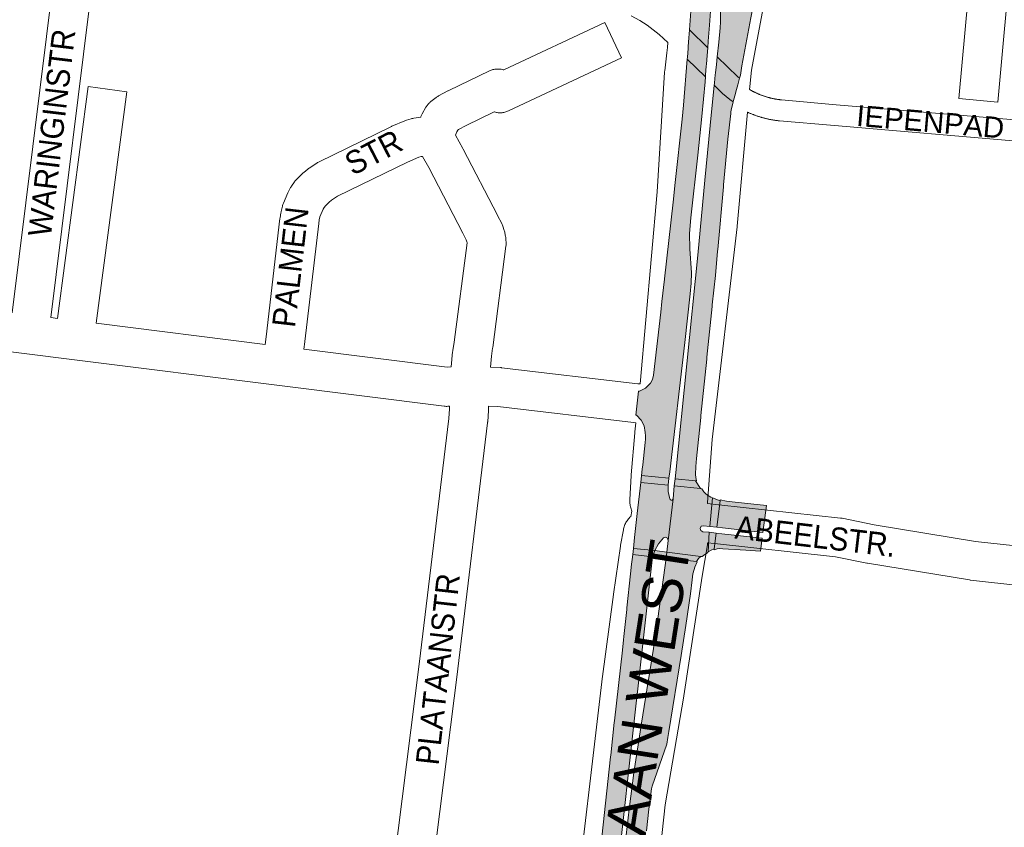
# Paper-space layout 'Layout1' of a CAD drawing. Header units: metres. Extents: x 123097 to 144122, y 392739 to 407589.
# Tile 237 of 510: x 132386 to 132714, y 396534 to 396804. Entities that reach past the tile are written whole.
import ezdxf
from ezdxf.enums import TextEntityAlignment as Align

# ---------------------------------------------------------------- set-up
doc = ezdxf.new("R2010")
doc.units = ezdxf.units.M
doc.header["$MEASUREMENT"] = 0
for name, color, linetype, lineweight in [('gs-anno-wegen algemeen tekst', 7, 'Continuous', 0), ('gs-knt-fietspaden', 7, 'Continuous', 0), ('gs-knt-hoofdweg', 7, 'Continuous', 0), ('gs-knt-wegen algemeen', 7, 'Continuous', 0), ('ir-ARC-asfalt-hoofdwegen-te inspecteren', 5, 'Continuous', 0)]:
    doc.layers.add(name, color=color, linetype=linetype, lineweight=lineweight)
doc.styles.add('Style-Arial', font='arial.ttf')

psp = doc.layouts.get("Layout1")

# ---------------------------------------------------------------- hatches: boundary and pattern name
at = {"layer": 'ir-ARC-asfalt-hoofdwegen-te inspecteren', "linetype": 'Continuous', "lineweight": 13}
for points in [[(132609.097, 396800.502), (132615.225, 396794.571), (132615.396, 396796.718), (132615.807, 396802.118), (132616.19, 396808.294), (132617.784, 396828.001), (132618.647, 396837.969), (132620.481, 396855.884), (132620.831, 396858.778), (132621.272, 396861.664), (132621.563, 396862.998), (132621.802, 396864.099), (132613.554, 396865.151), (132613.528, 396863.515), (132612.993, 396854.332), (132611.681, 396837.778), (132610.501, 396821.481), (132609.548, 396806.751)], [(132642.969, 396862.984), (132629.69, 396864.907), (132629.13, 396861.942), (132627.86, 396855.82), (132626.132, 396848.046), (132620.073, 396823.109), (132619.634, 396820.901), (132619.427, 396818.66), (132619.509, 396803.216), (132619.376, 396801.221), (132618.885, 396796.453), (132618.371, 396791.526), (132625.3, 396784.82), (132625.82, 396784.4), (132626.089, 396785.408), (132626.6, 396788.57), (132629.598, 396804.532), (132630.868, 396810.631), (132636.082, 396833.235), (132636.325, 396834.484), (132638.972, 396845.726), (132641.148, 396854.966), (132642.213, 396859.909), (132642.756, 396862.435)], [(132608.365, 396790.798), (132614.451, 396784.876), (132614.503, 396785.529), (132614.731, 396788.383), (132614.789, 396789.115), (132615.015, 396791.939), (132615.225, 396794.571), (132609.097, 396800.502), (132608.906, 396797.849), (132608.702, 396795.015), (132608.649, 396794.286), (132608.42, 396791.448)], [(132600.721, 396717.324), (132599.868, 396709.825), (132599.528, 396706.348), (132597.052, 396685.232), (132596.749, 396683.865), (132596.094, 396682.627), (132596.022, 396682.528), (132594.416, 396680.928), (132592.392, 396679.907), (132592.089, 396679.933), (132591.215, 396671.877), (132591.469, 396671.883), (132592.981, 396670.295), (132593.965, 396668.335), (132594.336, 396666.174), (132594.414, 396665.023), (132594.407, 396663.96), (132594.315, 396662.779), (132593.491, 396655.362), (132593.331, 396653.893), (132593.098, 396651.779), (132602.206, 396650.87), (132602.54, 396653.006), (132607.562, 396696.154), (132609.388, 396712.436), (132609.654, 396715.934), (132609.758, 396719.445), (132609.211, 396727.409), (132609.144, 396732.596), (132609.544, 396737.768), (132611.885, 396758.753), (132613.245, 396771.629), (132614.315, 396783.169), (132614.451, 396784.876), (132608.365, 396790.798), (132607.082, 396775.449), (132606.669, 396770.721), (132604.388, 396749.628), (132603.627, 396743.063), (132600.72, 396717.458)], [(132617.813, 396786.185), (132617.738, 396785.463), (132617.469, 396782.888), (132617.446, 396782.665), (132617.379, 396782.026), (132620.15, 396779.33), (132622.55, 396777.26), (132623.71, 396776.481), (132623.841, 396776.973), (132624.454, 396779.272), (132624.606, 396779.842), (132625.237, 396782.211), (132625.82, 396784.4), (132625.3, 396784.82), (132618.371, 396791.526), (132618.102, 396788.953)], [(132602.051, 396630.107), (132603.614, 396643.957), (132603.385, 396643.586), (132602.954, 396643.519), (132602.622, 396643.802), (132602.388, 396644.404), (132602.007, 396646.457), (132602.034, 396648.544), (132592.834, 396649.418), (132591.702, 396639.166), (132590.776, 396631.088), (132590.406, 396627.436), (132597.558, 396626.737), (132598.723, 396629.043), (132600.429, 396630.983), (132601.159, 396631.195), (132601.828, 396630.834)], [(132603.614, 396643.957), (132602.051, 396630.107), (132602.046, 396630.067), (132601.565, 396626.247), (132612.846, 396624.773), (132613.304, 396624.725), (132614.241, 396625.424), (132614.462, 396625.579), (132615.247, 396626.063), (132615.33, 396626.334), (132615.711, 396632.841), (132613.536, 396633.05), (132612.861, 396633.422), (132612.647, 396634.162), (132613.021, 396634.837), (132613.762, 396635.048), (132615.946, 396634.801), (132616.841, 396644.337), (132616.278, 396644.555), (132616.185, 396644.591), (132615.116, 396645.268), (132614.494, 396645.776), (132613.93, 396646.34), (132613.212, 396647.321), (132612.817, 396647.411), (132604.025, 396648.328)], [(132620.118, 396634.311), (132633.625, 396632.815), (132634.799, 396641.734), (132624.414, 396642.876), (132621.445, 396643.211), (132619.39, 396643.63), (132619.312, 396643.379), (132618.256, 396634.526)], [(132617.349, 396627.322), (132617.359, 396627.027), (132618.306, 396627.306), (132619.288, 396627.421), (132620.275, 396627.371), (132627.91, 396626.885), (132632.842, 396626.564), (132633.381, 396630.833), (132619.871, 396632.374), (132618.015, 396632.58)], [(132583.091, 396501.905), (132584.575, 396514.583), (132591.577, 396577.78), (132591.895, 396580.616), (132596.814, 396624.66), (132590.164, 396625.405), (132590.033, 396623.788), (132589.747, 396622.191), (132589.47, 396618.986), (132588.229, 396607.616), (132588.149, 396607.04), (132587.155, 396598.086), (132587.043, 396596.973), (132586.705, 396593.529), (132584.106, 396569.937), (132584.026, 396569.309), (132582.844, 396558.498), (132582.779, 396557.936), (132579.825, 396531.082), (132579.726, 396530.093), (132578.985, 396523.404), (132578.981, 396523.262), (132577.14, 396507.73), (132576.569, 396503.718)], [(132601.315, 396624.152), (132611.478, 396623.043), (132612.151, 396624.046), (132612.846, 396624.773), (132601.565, 396626.247)], [(132584.624, 396501.478), (132590.992, 396499.708), (132591.583, 396504.587), (132593.912, 396526.411), (132594.711, 396533.258), (132595.539, 396540.484), (132596.392, 396547.233), (132596.69, 396548.126), (132601.522, 396562.129), (132601.906, 396564.342), (132602.178, 396566.315), (132606.371, 396591.687), (132607.9, 396601.762), (132609.405, 396612.298), (132610.026, 396616.937), (132610.279, 396618.94), (132610.64, 396620.429), (132610.904, 396621.174), (132611.697, 396622.98), (132611.478, 396623.043), (132601.315, 396624.152), (132597.598, 396596.854), (132595.92, 396586.343), (132594.904, 396580.29), (132594.445, 396577.475), (132593.053, 396569.158), (132590.552, 396552.599), (132589.003, 396540.454), (132587.337, 396525.956), (132585.548, 396509.488)]]:
    psp.add_hatch(color=5, dxfattribs=at).paths.add_polyline_path(points, flags=0)
at = {"layer": 'ir-ARC-asfalt-hoofdwegen-te inspecteren', "linetype": 'Continuous', "lineweight": 13, "extrusion": (0, 0, -1)}
for points in [[(-132620.462, 396748.776), (-132621.952, 396764.067), (-132622.861, 396772.612), (-132622.939, 396773.223), (-132622.978, 396773.733), (-132623.71, 396776.481), (-132622.55, 396777.26), (-132620.15, 396779.33), (-132617.379, 396782.026), (-132615.982, 396768.631), (-132614.182, 396750.372), (-132611.92, 396725.305), (-132604.506, 396652.833), (-132604.284, 396650.711), (-132611.161, 396650.053), (-132611.443, 396650.027), (-132611.183, 396651.085), (-132611.151, 396652.175), (-132611.211, 396654.849), (-132611.499, 396657.509), (-132612.872, 396671.18), (-132612.936, 396671.777), (-132614.889, 396690.66), (-132614.943, 396691.27), (-132616.702, 396708.156), (-132616.737, 396708.762), (-132617.755, 396718.532), (-132618.514, 396726.651), (-132618.569, 396727.262), (-132620.423, 396748.174)], [(-132615.33, 396626.334), (-132616.309, 396626.892), (-132617.349, 396627.322), (-132618.015, 396632.58), (-132615.711, 396632.841)]]:
    psp.add_hatch(color=5, dxfattribs=at).paths.add_polyline_path(points, flags=0)

# ---------------------------------------------------------------- linework, layer by layer
at = {"layer": 'gs-knt-fietspaden', "color": 7, "linetype": 'Continuous', "flags": 128}
for points in [[(132601.917, 396796.257), (132599.04, 396799.001), (132595.021, 396802.093), (132592.533, 396803.661), (132589.61, 396805.208)], [(132629.192, 396780.609), (132629.206, 396780.6), (132629.358, 396780.511), (132629.511, 396780.424), (132629.664, 396780.337), (132629.818, 396780.252), (132629.972, 396780.167), (132630.127, 396780.084), (132630.283, 396780.001), (132630.439, 396779.92), (132630.596, 396779.84), (132630.752, 396779.761), (132630.911, 396779.683), (132631.068, 396779.606), (132631.228, 396779.53), (132631.387, 396779.455), (132631.547, 396779.381), (132631.706, 396779.309), (132631.868, 396779.237), (132632.029, 396779.167), (132632.191, 396779.098), (132632.353, 396779.029), (132632.516, 396778.962), (132632.678, 396778.896), (132632.842, 396778.831), (132633.006, 396778.768), (132633.171, 396778.705), (132633.335, 396778.643), (132633.501, 396778.583), (132633.666, 396778.524), (132633.833, 396778.465), (132633.999, 396778.408), (132634.166, 396778.352), (132634.333, 396778.298), (132634.501, 396778.244), (132634.668, 396778.192), (132634.837, 396778.14), (132635.005, 396778.09), (132635.175, 396778.041), (132635.344, 396777.993), (132635.514, 396777.946), (132635.683, 396777.901), (132635.854, 396777.856), (132636.024, 396777.813), (132636.195, 396777.771), (132636.366, 396777.73), (132636.538, 396777.69), (132636.709, 396777.652), (132636.882, 396777.614), (132637.053, 396777.578), (132637.226, 396777.543), (132637.398, 396777.509), (132637.572, 396777.476), (132637.745, 396777.445), (132637.918, 396777.414), (132638.091, 396777.385), (132638.266, 396777.357), (132638.439, 396777.33), (132638.614, 396777.305), (132638.787, 396777.28), (132638.962, 396777.257), (132639.136, 396777.235), (132639.312, 396777.214), (132639.486, 396777.194), (132639.662, 396777.176), (132639.836, 396777.158), (132658.091, 396775.553), (132720.317, 396770.241)], [(132719.726, 396763.246), (132657.489, 396768.559), (132639.209, 396770.167), (132639.184, 396770.169), (132638.959, 396770.191), (132638.735, 396770.215), (132638.51, 396770.24), (132638.286, 396770.267), (132638.062, 396770.295), (132637.839, 396770.325), (132637.614, 396770.356), (132637.392, 396770.389), (132637.168, 396770.423), (132636.946, 396770.459), (132636.723, 396770.497), (132636.501, 396770.536), (132636.278, 396770.576), (132636.057, 396770.618), (132635.835, 396770.662), (132635.614, 396770.707), (132635.393, 396770.754), (132635.173, 396770.802), (132634.952, 396770.852), (132634.733, 396770.903), (132634.513, 396770.956), (132634.294, 396771.01), (132634.075, 396771.066), (132633.857, 396771.123), (132633.638, 396771.181), (132633.421, 396771.241), (132633.203, 396771.303), (132632.987, 396771.366), (132632.77, 396771.431), (132632.555, 396771.497), (132632.339, 396771.565), (132632.125, 396771.634), (132631.91, 396771.705), (132631.696, 396771.777), (132631.482, 396771.85), (132631.27, 396771.925), (132631.057, 396772.002), (132630.846, 396772.079), (132630.634, 396772.159), (132630.424, 396772.24), (132630.213, 396772.322), (132630.004, 396772.406), (132629.794, 396772.491), (132629.586, 396772.577), (132629.378, 396772.665), (132629.171, 396772.755), (132628.964, 396772.846), (132628.758, 396772.938), (132628.552, 396773.032), (132628.51, 396773.051)]]:
    psp.add_lwpolyline(points, dxfattribs=at)
at = {"layer": 'gs-knt-hoofdweg', "color": 7, "linetype": 'Continuous', "flags": 128}
for points in [[(132646.676, 396874.927), (132644.446, 396863.886), (132644.424, 396863.783), (132642.143, 396853.206), (132629.776, 396787.077), (132629.284, 396781.621), (132629.192, 396780.609)], [(132592.652, 396682.359), (132598.324, 396746.517), (132600.812, 396786.427), (132600.827, 396786.63), (132600.847, 396786.833), (132601.533, 396792.873), (132601.729, 396794.6), (132601.917, 396796.257)], [(132628.51, 396773.051), (132625.08, 396735.044), (132625.057, 396734.83), (132616.724, 396663.842), (132615.141, 396642.803), (132615.108, 396642.462)], [(132570.386, 396502.573), (132579.814, 396582.889), (132579.831, 396583.024), (132583.752, 396612.128), (132583.761, 396612.193), (132586.053, 396628.221), (132586.103, 396628.531), (132587.039, 396633.637), (132587.115, 396634.001), (132587.207, 396634.361), (132587.316, 396634.716), (132587.441, 396635.066), (132587.583, 396635.41), (132587.74, 396635.747), (132587.913, 396636.076), (132588.101, 396636.397), (132588.303, 396636.709), (132588.52, 396637.011), (132588.75, 396637.303), (132588.994, 396637.584), (132589.251, 396637.853), (132589.517, 396638.107), (132589.918, 396639.911), (132589.769, 396640.262), (132589.635, 396640.623), (132589.519, 396640.99), (132589.421, 396641.362), (132589.34, 396641.739), (132589.278, 396642.119), (132589.234, 396642.501), (132589.209, 396642.885), (132589.202, 396643.27), (132589.214, 396643.655), (132589.654, 396651.759), (132589.67, 396651.99), (132590.844, 396666.073), (132590.88, 396666.417), (132591.261, 396669.413)], [(132615.155, 396629.361), (132615.123, 396629.024), (132615.072, 396628.656), (132613.357, 396618.179), (132607.226, 396578.301), (132607.205, 396578.174), (132601.031, 396541.89), (132595.297, 396489.56), (132595.29, 396489.5), (132592.58, 396466.402), (132592.57, 396466.32), (132588.316, 396433.033), (132588.283, 396432.8), (132588.243, 396432.568), (132587.135, 396426.683), (132586.757, 396423.842), (132586.459, 396421.601)]]:
    psp.add_lwpolyline(points, dxfattribs=at)
at = {"layer": 'gs-knt-wegen algemeen', "color": 7, "linetype": 'Continuous', "flags": 128}
for points in [[(132716.737, 396827.839), (132711.997, 396776.44, -0.3839475), (132711.987, 396776.431), (132699.041, 396777.625, -0.3839452), (132699.033, 396777.635), (132704.18, 396833.452)], [(132467.489, 396695.531), (132467.809, 396698.027), (132472.443, 396737.536), (132472.477, 396737.782), (132472.735, 396739.433), (132472.779, 396739.684), (132472.833, 396739.932), (132473.25, 396741.688), (132473.319, 396741.953), (132473.399, 396742.215), (132473.49, 396742.473), (132473.591, 396742.727), (132475.051, 396746.168), (132475.153, 396746.395), (132475.263, 396746.618), (132475.381, 396746.836), (132475.973, 396747.88), (132476.122, 396748.13), (132476.282, 396748.373), (132477.245, 396749.765), (132477.427, 396750.015), (132477.621, 396750.256), (132477.825, 396750.487), (132478.041, 396750.709), (132479.915, 396752.547), (132480.07, 396752.694), (132480.229, 396752.836), (132480.393, 396752.972), (132481.701, 396754.023), (132481.938, 396754.205), (132482.183, 396754.376), (132484.755, 396756.08), (132484.994, 396756.232), (132485.24, 396756.372), (132485.491, 396756.502), (132509.419, 396768.202), (132509.607, 396768.291), (132509.797, 396768.373), (132514.086, 396770.141), (132514.368, 396770.249), (132514.655, 396770.345), (132516.178, 396770.813), (132516.478, 396770.897), (132516.782, 396770.967), (132517.089, 396771.023), (132519.396, 396771.382), (132519.47, 396771.577), (132519.565, 396771.813), (132519.668, 396772.045), (132519.781, 396772.273), (132519.903, 396772.496), (132521.145, 396774.674), (132521.293, 396774.921), (132521.452, 396775.161), (132521.621, 396775.394), (132521.801, 396775.619), (132521.99, 396775.835), (132522.188, 396776.044), (132522.396, 396776.243), (132522.612, 396776.433), (132522.836, 396776.613), (132524.527, 396777.91), (132524.732, 396778.062), (132524.944, 396778.205), (132525.16, 396778.34), (132525.382, 396778.466), (132528.469, 396780.143), (132528.612, 396780.219), (132528.757, 396780.291), (132542.345, 396786.821), (132542.628, 396786.948), (132542.917, 396787.062), (132543.21, 396787.163), (132543.508, 396787.249), (132543.81, 396787.32), (132544.115, 396787.378), (132544.423, 396787.421), (132544.732, 396787.449), (132545.042, 396787.462), (132545.352, 396787.46), (132545.662, 396787.444), (132545.971, 396787.413), (132546.278, 396787.367), (132546.582, 396787.307), (132546.883, 396787.232), (132547.177, 396787.144), (132580.897, 396802.949, -0.3845962), (132580.91, 396802.944), (132586.428, 396791.172, -0.3845998), (132586.423, 396791.16)], [(132398.212, 396704.21), (132408.422, 396781.586, -0.3693134), (132408.433, 396781.594), (132421.318, 396779.894), (132421.321, 396779.894, -0.3996275), (132421.33, 396779.883), (132421.329, 396779.878), (132411.131, 396702.591)], [(132615.108, 396642.462), (132618.851, 396642.058), (132618.864, 396642.057), (132659.513, 396637.593), (132659.797, 396637.556), (132660.079, 396637.506), (132670.765, 396635.367), (132704.524, 396629.813), (132739.547, 396625.955, -0.3682255), (132739.555, 396625.944), (132738.131, 396613.021, -0.2833383), (132738.124, 396613.013)]]:
    psp.add_lwpolyline(points, format="xyb", dxfattribs=at)
for points in [[(132411.429, 396829.186), (132410.554, 396822.125), (132396.002, 396704.486)], [(132383.082, 396706.101), (132396.834, 396817.27)], [(132586.423, 396791.16), (132548.686, 396773.471), (132548.395, 396773.343), (132548.098, 396773.23), (132547.795, 396773.131), (132547.489, 396773.047), (132547.178, 396772.978), (132546.865, 396772.925), (132546.549, 396772.886), (132546.232, 396772.863), (132545.914, 396772.856), (132545.596, 396772.864), (132545.279, 396772.888), (132544.963, 396772.927), (132544.65, 396772.982), (132544.339, 396773.052), (132544.033, 396773.137), (132543.971, 396773.157), (132534.543, 396768.625), (132532.047, 396767.27), (132531.805, 396767.084), (132531.466, 396766.489), (132531.027, 396765.333)], [(132531.027, 396765.333), (132533.498, 396760.88), (132533.582, 396760.723)], [(132533.582, 396760.723), (132545.032, 396738.676), (132545.069, 396738.605), (132546.458, 396735.848), (132546.589, 396735.572), (132546.707, 396735.29), (132546.812, 396735.002), (132547.295, 396733.572), (132547.38, 396733.302), (132547.452, 396733.028), (132547.513, 396732.751), (132547.749, 396731.557), (132547.793, 396731.31), (132547.828, 396731.061), (132547.853, 396730.811), (132547.868, 396730.561), (132547.913, 396729.457), (132547.918, 396729.18), (132547.912, 396728.903), (132547.893, 396728.626), (132547.864, 396728.351), (132543.447, 396694.471), (132543.422, 396694.294), (132543.007, 396691.672), (132542.651, 396687.992)], [(132520.037, 396758.305), (132519.554, 396758.229), (132518.769, 396757.988), (132514.952, 396756.415), (132491.593, 396744.993), (132489.626, 396743.689), (132488.802, 396743.027), (132487.6, 396741.847), (132487.155, 396741.205), (132486.891, 396740.739), (132485.791, 396738.146), (132485.56, 396737.171), (132485.36, 396735.895), (132480.737, 396696.476), (132480.728, 396696.406), (132480.408, 396693.913)], [(132529.572, 396688.014), (132530.066, 396693.122), (132530.088, 396693.318), (132530.116, 396693.513), (132530.548, 396696.242), (132534.881, 396729.482), (132534.879, 396729.527), (132534.823, 396729.809), (132534.623, 396730.4), (132533.459, 396732.711), (132522.069, 396754.642), (132520.037, 396758.305)], [(132396.002, 396704.486), (132398.212, 396704.21)], [(132411.131, 396702.591), (132467.489, 396695.531)], [(132528.966, 396674.923), (132528.486, 396674.89), (132528.172, 396674.876), (132527.859, 396674.878), (132527.546, 396674.894), (132527.234, 396674.925), (132472.312, 396681.805), (132403.011, 396690.486), (132387.936, 396692.375), (132339.639, 396698.397)], [(132480.408, 396693.913), (132528.228, 396687.923), (132529.572, 396688.014)], [(132542.651, 396687.992), (132546.012, 396687.814), (132546.219, 396687.8), (132546.425, 396687.779), (132591.913, 396682.445), (132592.652, 396682.359)], [(132508.273, 396503.553), (132510.388, 396521.823), (132510.396, 396521.888), (132518.844, 396588.823), (132528.785, 396670.822), (132529.007, 396674.041), (132528.966, 396674.923)], [(132541.997, 396674.988), (132542.03, 396674.269), (132542.037, 396674.02), (132542.034, 396673.77), (132542.022, 396673.521), (132541.763, 396669.759), (132541.749, 396669.59), (132541.731, 396669.423), (132531.768, 396587.24), (132531.764, 396587.209), (132523.318, 396520.291), (132521.929, 396508.306)], [(132591.261, 396669.413), (132590.397, 396669.514), (132545.115, 396674.823), (132541.997, 396674.988)], [(132738.124, 396613.013), (132738.121, 396613.013), (132702.926, 396616.89), (132702.754, 396616.911), (132702.582, 396616.937), (132668.541, 396622.538), (132668.321, 396622.578), (132657.806, 396624.682), (132617.45, 396629.114), (132615.155, 396629.361)]]:
    psp.add_lwpolyline(points, dxfattribs=at)
at = {"layer": 'ir-ARC-asfalt-hoofdwegen-te inspecteren', "color": 5, "linetype": 'Continuous', "lineweight": 13, "flags": 128}
for points in [[(132609.097, 396800.502), (132615.225, 396794.571), (132615.396, 396796.718), (132615.807, 396802.118), (132616.19, 396808.294), (132617.784, 396828.001), (132618.647, 396837.969), (132620.481, 396855.884), (132620.831, 396858.778), (132621.272, 396861.664), (132621.563, 396862.998), (132621.802, 396864.099), (132613.554, 396865.151), (132613.528, 396863.515), (132612.993, 396854.332), (132611.681, 396837.778), (132610.501, 396821.481), (132609.548, 396806.751)], [(132642.969, 396862.984), (132629.69, 396864.907), (132629.13, 396861.942), (132627.86, 396855.82), (132626.132, 396848.046), (132620.073, 396823.109), (132619.634, 396820.901), (132619.427, 396818.66), (132619.509, 396803.216), (132619.376, 396801.221), (132618.885, 396796.453), (132618.371, 396791.526), (132625.3, 396784.82), (132625.82, 396784.4), (132626.089, 396785.408), (132626.6, 396788.57), (132629.598, 396804.532), (132630.868, 396810.631), (132636.082, 396833.235), (132636.325, 396834.484), (132638.972, 396845.726), (132641.148, 396854.966), (132642.213, 396859.909), (132642.756, 396862.435)], [(132600.721, 396717.324), (132599.868, 396709.825), (132599.528, 396706.348), (132597.052, 396685.232), (132596.749, 396683.865), (132596.094, 396682.627), (132596.022, 396682.528), (132594.416, 396680.928), (132592.392, 396679.907), (132592.089, 396679.933), (132591.215, 396671.877), (132591.469, 396671.883), (132592.981, 396670.295), (132593.965, 396668.335), (132594.336, 396666.174), (132594.414, 396665.023), (132594.407, 396663.96), (132594.315, 396662.779), (132593.491, 396655.362), (132593.331, 396653.893), (132593.098, 396651.779), (132602.206, 396650.87), (132602.54, 396653.006), (132607.562, 396696.154), (132609.388, 396712.436), (132609.654, 396715.934), (132609.758, 396719.445), (132609.211, 396727.409), (132609.144, 396732.596), (132609.544, 396737.768), (132611.885, 396758.753), (132613.245, 396771.629), (132614.315, 396783.169), (132614.451, 396784.876), (132608.365, 396790.798), (132607.082, 396775.449), (132606.669, 396770.721), (132604.388, 396749.628), (132603.627, 396743.063), (132600.72, 396717.458)], [(132620.462, 396748.776), (132621.952, 396764.067), (132622.861, 396772.612), (132622.939, 396773.223), (132622.978, 396773.733), (132623.71, 396776.481), (132622.55, 396777.26), (132620.15, 396779.33), (132617.379, 396782.026), (132615.982, 396768.631), (132614.182, 396750.372), (132611.92, 396725.305), (132604.506, 396652.833), (132604.284, 396650.711), (132611.161, 396650.053), (132611.443, 396650.027), (132611.183, 396651.085), (132611.151, 396652.175), (132611.211, 396654.849), (132611.499, 396657.509), (132612.872, 396671.18), (132612.936, 396671.777), (132614.889, 396690.66), (132614.943, 396691.27), (132616.702, 396708.156), (132616.737, 396708.762), (132617.755, 396718.532), (132618.514, 396726.651), (132618.569, 396727.262), (132620.423, 396748.174)], [(132583.091, 396501.905), (132584.575, 396514.583), (132591.577, 396577.78), (132591.895, 396580.616), (132596.814, 396624.66), (132590.164, 396625.405), (132590.033, 396623.788), (132589.747, 396622.191), (132589.47, 396618.986), (132588.229, 396607.616), (132588.149, 396607.04), (132587.155, 396598.086), (132587.043, 396596.973), (132586.705, 396593.529), (132584.106, 396569.937), (132584.026, 396569.309), (132582.844, 396558.498), (132582.779, 396557.936), (132579.825, 396531.082), (132579.726, 396530.093), (132578.985, 396523.404), (132578.981, 396523.262), (132577.14, 396507.73), (132576.569, 396503.718)]]:
    psp.add_lwpolyline(points, close=True, dxfattribs=at)
at = {"layer": 'ir-ARC-asfalt-hoofdwegen-te inspecteren', "color": 5, "linetype": 'Continuous', "lineweight": 13}
for points in [[(132608.365, 396790.798), (132614.451, 396784.876), (132614.503, 396785.529), (132614.731, 396788.383), (132614.789, 396789.115), (132615.015, 396791.939), (132615.225, 396794.571), (132609.097, 396800.502), (132608.906, 396797.849), (132608.702, 396795.015), (132608.649, 396794.286), (132608.42, 396791.448)], [(132617.813, 396786.185), (132617.738, 396785.463), (132617.469, 396782.888), (132617.446, 396782.665), (132617.379, 396782.026), (132620.15, 396779.33), (132622.55, 396777.26), (132623.71, 396776.481), (132623.841, 396776.973), (132624.454, 396779.272), (132624.606, 396779.842), (132625.237, 396782.211), (132625.82, 396784.4), (132625.3, 396784.82), (132618.371, 396791.526), (132618.102, 396788.953)], [(132602.206, 396650.87), (132593.098, 396651.779), (132592.834, 396649.418), (132602.034, 396648.544)], [(132602.051, 396630.107), (132603.614, 396643.957), (132603.385, 396643.586), (132602.954, 396643.519), (132602.622, 396643.802), (132602.388, 396644.404), (132602.007, 396646.457), (132602.034, 396648.544), (132592.834, 396649.418), (132591.702, 396639.166), (132590.776, 396631.088), (132590.406, 396627.436), (132597.558, 396626.737), (132598.723, 396629.043), (132600.429, 396630.983), (132601.159, 396631.195), (132601.828, 396630.834)], [(132603.614, 396643.957), (132602.051, 396630.107), (132602.046, 396630.067), (132601.565, 396626.247), (132612.846, 396624.773), (132613.304, 396624.725), (132614.241, 396625.424), (132614.462, 396625.579), (132615.247, 396626.063), (132615.33, 396626.334), (132615.711, 396632.841), (132613.536, 396633.05), (132612.861, 396633.422), (132612.647, 396634.162), (132613.021, 396634.837), (132613.762, 396635.048), (132615.946, 396634.801), (132616.841, 396644.337), (132616.278, 396644.555), (132616.185, 396644.591), (132615.116, 396645.268), (132614.494, 396645.776), (132613.93, 396646.34), (132613.212, 396647.321), (132612.817, 396647.411), (132604.025, 396648.328)], [(132611.161, 396650.053), (132604.284, 396650.711), (132604.025, 396648.328), (132612.817, 396647.411)], [(132619.312, 396643.379), (132616.841, 396644.337), (132615.946, 396634.801), (132618.256, 396634.526)], [(132620.118, 396634.311), (132633.625, 396632.815), (132634.799, 396641.734), (132624.414, 396642.876), (132621.445, 396643.211), (132619.39, 396643.63), (132619.312, 396643.379), (132618.256, 396634.526)], [(132615.33, 396626.334), (132616.309, 396626.892), (132617.349, 396627.322), (132618.015, 396632.58), (132615.711, 396632.841)], [(132617.349, 396627.322), (132617.359, 396627.027), (132618.306, 396627.306), (132619.288, 396627.421), (132620.275, 396627.371), (132627.91, 396626.885), (132632.842, 396626.564), (132633.381, 396630.833), (132619.871, 396632.374), (132618.015, 396632.58)], [(132597.558, 396626.737), (132590.406, 396627.436), (132590.164, 396625.405), (132596.814, 396624.66)], [(132597.558, 396626.737), (132596.814, 396624.66), (132601.315, 396624.152), (132601.565, 396626.247)], [(132601.315, 396624.152), (132611.478, 396623.043), (132612.151, 396624.046), (132612.846, 396624.773), (132601.565, 396626.247)]]:
    psp.add_lwpolyline(points, close=True, dxfattribs=at)
at = {"layer": 'ir-ARC-asfalt-hoofdwegen-te inspecteren', "color": 5, "linetype": 'Continuous', "lineweight": 13, "flags": 128}
psp.add_lwpolyline([(132594.711, 396533.258), (132595.539, 396540.484), (132596.392, 396547.233), (132596.69, 396548.126), (132601.522, 396562.129), (132601.906, 396564.342), (132602.178, 396566.315), (132606.371, 396591.687), (132607.9, 396601.762), (132609.405, 396612.298), (132610.026, 396616.937), (132610.279, 396618.94), (132610.64, 396620.429), (132610.904, 396621.174), (132611.697, 396622.98), (132611.478, 396623.043), (132601.315, 396624.152), (132597.598, 396596.854), (132595.92, 396586.343), (132594.904, 396580.29), (132594.445, 396577.475), (132593.053, 396569.158), (132590.552, 396552.599), (132589.003, 396540.454), (132587.337, 396525.956)], dxfattribs=at)
at = {"layer": 'ir-ARC-asfalt-hoofdwegen-te inspecteren', "color": 5, "linetype": 'Continuous', "lineweight": 13}
for points in [[(132602.206, 396650.87), (132593.098, 396651.779), (132602.034, 396648.544), (132592.834, 396649.418)], [(132611.161, 396650.053), (132604.284, 396650.711), (132612.817, 396647.411), (132604.025, 396648.328)], [(132597.558, 396626.737), (132590.406, 396627.436), (132596.814, 396624.66), (132590.164, 396625.405)]]:
    psp.add_solid(points, dxfattribs=at)
at = {"layer": 'ir-ARC-asfalt-hoofdwegen-te inspecteren', "color": 5, "linetype": 'Continuous', "lineweight": 13, "extrusion": (0, 0, -1)}
for points in [[(-132619.312, 396643.379), (-132616.841, 396644.337), (-132618.256, 396634.526), (-132615.946, 396634.801)], [(-132597.558, 396626.737), (-132596.814, 396624.66), (-132601.565, 396626.247), (-132601.315, 396624.152)]]:
    psp.add_solid(points, dxfattribs=at)

# ---------------------------------------------------------------- texts
at = {"layer": 'gs-anno-wegen algemeen tekst', "color": 7, "style": 'Style-Arial', "width": 0.909091}
for s, rotation, p in [('WARINGINSTR', 83.17784, (132396.254, 396766.163)), ('STR', 27.33442, (132503.657, 396759.653)), ('PALMEN', 83.43, (132475.898, 396721.368)), ('ABEELSTR.', 353.33888, (132651.165, 396631.511)), ('PLATAANSTR', 83.5807, (132525.108, 396587.169))]:
    psp.add_text(s, height=7.7, rotation=rotation, dxfattribs=at).set_placement(p, align=Align.MIDDLE_CENTER)
at = {"layer": 'gs-anno-wegen algemeen tekst', "color": 7, "style": 'Style-Arial'}
for s, height, rotation, p in [('IEPENPAD', 7, 355.0603, (132689.517, 396769.864)), ('RINGBAAN WEST', 13.6, 81.1763, (132590.64, 396551.101))]:
    psp.add_text(s, height=height, rotation=rotation, dxfattribs=at).set_placement(p, align=Align.MIDDLE_CENTER)

doc.saveas('drawing.dxf')
